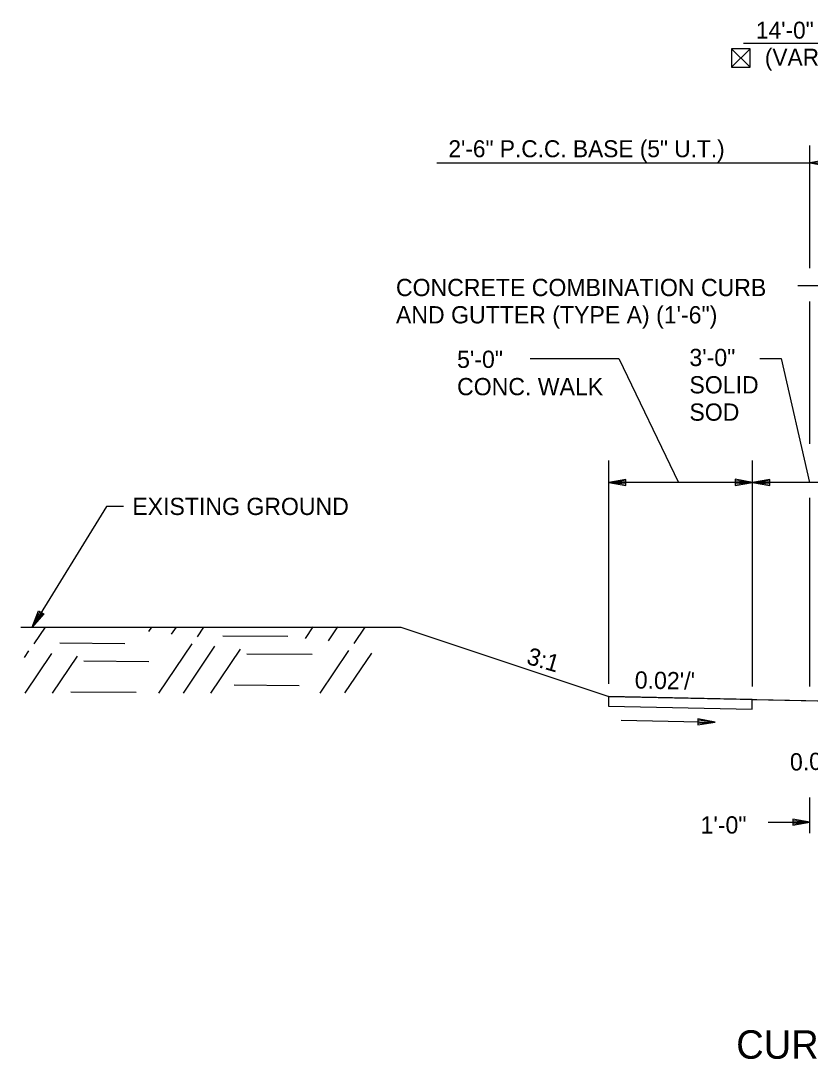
# Model space of a CAD drawing. Extents: x 1001270 to 1003428, y 1840152 to 1842912.
# Drawn here: x 1001822.24 to 1001849.71, y 1842020.25 to 1842056.38 of the extents above; entities that cross this region are included whole.
import ezdxf

# ---------------------------------------------------------------- set-up
doc = ezdxf.new("R2010")
doc.units = 0
for name, color, linetype in [('10', 7, 'Continuous'), ('19', 7, 'Continuous'), ('20', 7, 'Continuous'), ('8', 7, 'Continuous')]:
    doc.layers.add(name, color=color, linetype=linetype)

# ---------------------------------------------------------------- blocks, each defined once
blk = doc.blocks.new('TM')
at = {"layer": '8'}
for p, q in [((-120.309, 21.181), (-119.787, -20.829)), ((0, 0), (-120.309, 21.181)), ((-31.382, 2.945), (-120.176, 10.512)), ((-119.787, -20.829), (0, 0)), ((-119.911, -10.826), (-31.307, -3.057))]:
    blk.add_line(p, q, dxfattribs=at)

msp = doc.modelspace()

# ---------------------------------------------------------------- linework, layer by layer
at = {"layer": '10'}
for p, q in [((1001846.97, 1842055.398), (1001847.611, 1842054.757)), ((1001847.611, 1842055.398), (1001846.97, 1842054.757)), ((1001847.351, 1842054.757), (1001847.363, 1842054.757))]:
    msp.add_line(p, q, dxfattribs=at)
msp.add_lwpolyline([(1001847.363, 1842054.757), (1001847.611, 1842054.757), (1001847.611, 1842055.398), (1001846.97, 1842055.398), (1001846.97, 1842054.757), (1001847.351, 1842054.757)], dxfattribs=at)
at = {"layer": '19'}
for p, q in [((1001891.194, 1842055.58), (1001847.382, 1842055.58)), ((1001849.697, 1842047.774), (1001849.697, 1842052.032)), ((1001836.72, 1842051.432), (1001852.197, 1842051.432)), ((1001850.297, 1842051.537), (1001849.697, 1842051.432)), ((1001849.697, 1842051.432), (1001850.296, 1842051.327)), ((1001849.278, 1842047.166), (1001850.457, 1842047.166)), ((1001849.697, 1842041.66), (1001849.697, 1842046.613)), ((1001839.961, 1842044.631), (1001843.043, 1842044.631)), ((1001843.043, 1842044.631), (1001845.125, 1842040.319)), ((1001847.949, 1842044.631), (1001848.693, 1842044.631)), ((1001848.693, 1842044.631), (1001849.685, 1842040.319)), ((1001842.697, 1842033.311), (1001842.697, 1842041.082)), ((1001847.697, 1842033.212), (1001847.697, 1842041.082)), ((1001843.297, 1842040.424), (1001842.697, 1842040.319)), ((1001843.297, 1842040.214), (1001843.297, 1842040.424)), ((1001847.097, 1842040.425), (1001847.097, 1842040.215)), ((1001847.697, 1842040.319), (1001847.097, 1842040.425)), ((1001848.297, 1842040.424), (1001847.697, 1842040.319)), ((1001848.297, 1842040.214), (1001848.297, 1842040.424)), ((1001853.879, 1842040.319), (1001842.697, 1842040.319)), ((1001842.697, 1842040.319), (1001843.297, 1842040.214)), ((1001843.297, 1842040.369), (1001842.857, 1842040.334)), ((1001842.857, 1842040.304), (1001843.297, 1842040.264)), ((1001847.537, 1842040.334), (1001847.097, 1842040.37)), ((1001847.097, 1842040.215), (1001847.697, 1842040.319)), ((1001847.097, 1842040.265), (1001847.537, 1842040.304)), ((1001847.697, 1842040.319), (1001848.297, 1842040.214)), ((1001848.297, 1842040.369), (1001847.857, 1842040.334)), ((1001847.857, 1842040.304), (1001848.297, 1842040.264)), ((1001849.697, 1842033.212), (1001849.697, 1842039.785)), ((1001822.64, 1842035.284), (1001822.864, 1842035.85)), ((1001823.042, 1842035.741), (1001822.64, 1842035.284)), ((1001822.714, 1842035.425), (1001822.907, 1842035.818)), ((1001823.001, 1842035.762), (1001822.737, 1842035.413)), ((1001822.864, 1842035.85), (1001823.042, 1842035.741)), ((1001822.712, 1842034.698), (1001823.104, 1842035.281)), ((1001826.697, 1842035.133), (1001826.803, 1842035.283)), ((1001827.492, 1842035.041), (1001827.658, 1842035.285)), ((1001828.387, 1842034.949), (1001828.613, 1842035.287)), ((1001832.152, 1842034.893), (1001832.413, 1842035.288)), ((1001832.946, 1842034.801), (1001833.278, 1842035.29)), ((1001833.842, 1842034.709), (1001834.222, 1842035.283)), ((1001823.601, 1842034.738), (1001825.86, 1842034.716)), ((1001827.049, 1842032.985), (1001828.202, 1842034.706)), ((1001829.275, 1842034.978), (1001831.536, 1842034.966)), ((1001822.372, 1842034.231), (1001822.526, 1842034.456)), ((1001822.395, 1842032.982), (1001823.321, 1842034.364)), ((1001823.35, 1842032.984), (1001824.216, 1842034.272)), ((1001827.904, 1842032.988), (1001828.996, 1842034.615)), ((1001828.859, 1842032.99), (1001829.892, 1842034.522)), ((1001830.105, 1842034.35), (1001832.376, 1842034.337)), ((1001832.66, 1842032.991), (1001833.656, 1842034.467)), ((1001833.514, 1842032.994), (1001834.451, 1842034.375)), ((1001824.441, 1842034.108), (1001826.7, 1842034.087)), ((1001829.663, 1842033.279), (1001831.923, 1842033.258)), ((1001823.988, 1842033.029), (1001826.258, 1842033.016)), ((1001847.689, 1842032.766), (1001842.69, 1842032.866)), ((1001842.69, 1842032.866), (1001842.69, 1842032.533)), ((1001842.69, 1842032.533), (1001847.689, 1842032.433)), ((1001847.689, 1842032.433), (1001847.689, 1842032.766)), ((1001847.689, 1842032.766), (1001847.689, 1842032.766)), ((1001847.689, 1842032.766), (1001850.688, 1842032.706)), ((1001847.699, 1842032.766), (1001850.697, 1842032.706)), ((1001849.697, 1842028.118), (1001849.697, 1842029.356)), ((1001848.248, 1842028.496), (1001849.697, 1842028.496)), ((1001848.248, 1842028.496), (1001849.697, 1842028.496)), ((1001849.097, 1842028.601), (1001849.097, 1842028.391)), ((1001849.697, 1842028.496), (1001849.097, 1842028.601)), ((1001849.097, 1842028.601), (1001849.097, 1842028.391)), ((1001849.697, 1842028.496), (1001849.097, 1842028.601)), ((1001849.537, 1842028.511), (1001849.097, 1842028.546)), ((1001849.537, 1842028.511), (1001849.097, 1842028.546)), ((1001849.097, 1842028.391), (1001849.697, 1842028.496)), ((1001849.097, 1842028.391), (1001849.697, 1842028.496)), ((1001849.097, 1842028.441), (1001849.537, 1842028.481)), ((1001849.097, 1842028.441), (1001849.537, 1842028.481))]:
    msp.add_line(p, q, dxfattribs=at)
for points in [[(1001825.823, 1842039.483), (1001825.223, 1842039.483), (1001822.64, 1842035.284)], [(1001822.244, 1842035.282), (1001835.469, 1842035.276)], [(1001835.469, 1842035.276), (1001842.7, 1842032.866), (1001850.697, 1842032.706), (1001850.864, 1842032.706), (1001850.928, 1842032.698), (1001850.989, 1842032.673), (1001851.04, 1842032.633), (1001851.08, 1842032.582), (1001851.226, 1842032.33), (1001851.266, 1842032.278), (1001851.32, 1842032.238), (1001851.383, 1842032.213), (1001851.447, 1842032.206), (1001851.913, 1842032.215), (1001852.197, 1842032.221), (1001855.158, 1842032.28), (1001870.197, 1842032.581)]]:
    msp.add_lwpolyline(points, dxfattribs=at)
at = {"layer": '20'}
msp.add_line((1001843.127, 1842032.047), (1001846.398, 1842031.982), dxfattribs=at)

# ---------------------------------------------------------------- block references
at = {"layer": '19', "xscale": 0.0050063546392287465, "yscale": 0.005006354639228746, "rotation": -1.1310771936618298}
msp.add_blockref('TM', (1001846.398, 1842031.979), dxfattribs=at)

# ---------------------------------------------------------------- texts
at = {"layer": '19'}
for s, height, p in [('14\'-0" AVG. ACHM SURFACE COURSE (1/2")', 0.59001, (1001847.818, 1842055.754)), ('(VAR. LB/SQ.YD LEVELING) & TACK COAT', 0.59001, (1001848.127, 1842054.814)), ('2\'-6" P.C.C. BASE (5" U.T.)', 0.59001, (1001837.119, 1842051.629)), ('EXISTING GROUND', 0.6, (1001826.123, 1842039.183)), ('1\'-0"', 0.6, (1001845.892, 1842028.103))]:
    msp.add_text(s, height=height, dxfattribs=at).set_placement(p)
for s, height, rotation, p in [('CONCRETE COMBINATION CURB', 0.6, 360, (1001835.295, 1842046.798)), ('AND GUTTER (TYPE A) (1\'-6")', 0.6, 360, (1001835.295, 1842045.848)), ('5\'-0"', 0.6, 360, (1001837.421, 1842044.3)), ('3\'-0"', 0.6, 360, (1001845.503, 1842044.363)), ('SOLID ', 0.6, 360, (1001845.503, 1842043.413)), ('CONC. WALK', 0.6, 360, (1001837.421, 1842043.35)), ('SOD', 0.6, 360, (1001845.503, 1842042.463)), ('3:1', 0.6, 343.7613, (1001839.803, 1842034.014)), ("0.02'/'", 0.6, 358.8581, (1001843.598, 1842033.148)), ("0.02'/'", 0.6, 1.4297, (1001849.008, 1842030.291)), ('CURB AND GUTTER SECTION W/ EXISTING MILL AND OVERLAY', 0.98999, 359.9954, (1001847.131, 1842020.269))]:
    msp.add_text(s, height=height, rotation=rotation, dxfattribs=at).set_placement(p)

doc.saveas('drawing.dxf')
